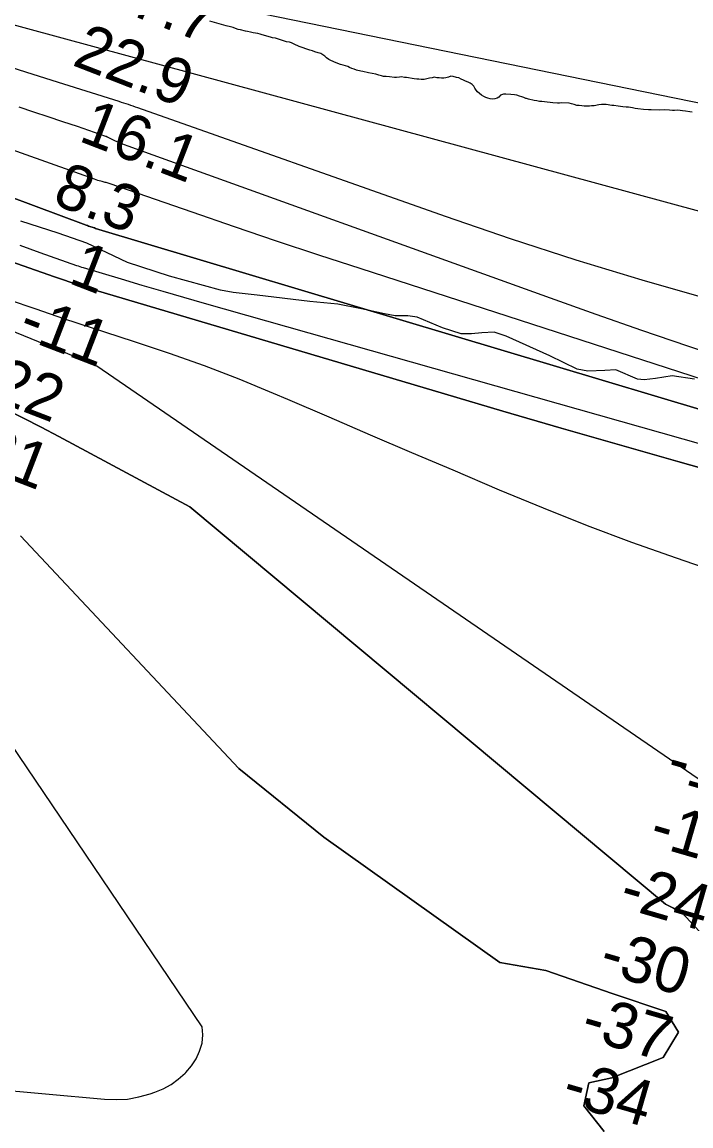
# Model space of a CAD drawing. Extents: x 3263578 to 3301413, y 764927 to 798602.
# Drawn here: x 3283343 to 3284325, y 782995 to 784616 of the extents above; entities that cross this region are included whole.
import ezdxf

# ---------------------------------------------------------------- set-up
doc = ezdxf.new("R2010")
doc.units = 0
for name, color, linetype in [('V-RIVR-EDGE', 7, 'Continuous'), ('V-RIVR-RANG', 7, 'Continuous'), ('V-SITE-VEGE', 7, 'Continuous'), ('V-TOPO-DPTH', 7, 'Continuous'), ('V-TOPO-MAJR', 7, 'Continuous'), ('V-TOPO-MINR', 7, 'Continuous'), ('V-TOPO-WATR', 7, 'Continuous')]:
    doc.layers.add(name, color=color, linetype=linetype)

msp = doc.modelspace()

# ---------------------------------------------------------------- linework, layer by layer
at = {"layer": 'V-RIVR-EDGE'}
msp.add_lwpolyline([(3284330.8, 784091.4), (3284297.8, 784096.3), (3284273.4, 784092.4), (3284256.9, 784090.7), (3284246.9, 784091.6), (3284215.2, 784105.2), (3284198.7, 784104.3), (3284173.9, 784103.1), (3284158.3, 784106.2), (3284117.9, 784125.8), (3284054.1, 784154.7), (3284036.3, 784160.4), (3284018, 784159.6), (3284003.2, 784157.9), (3283987.6, 784157.9), (3283960.2, 784167.1), (3283922.9, 784182.4), (3283909.4, 784184.6), (3283890.7, 784184.6), (3283875.1, 784187.3), (3283841.2, 784194.8), (3283806.4, 784201.8), (3283765.6, 784205.8), (3283687.8, 784214.7), (3283652.6, 784218.7), (3283634.3, 784222.2), (3283559.2, 784242.8), (3283497.5, 784263), (3283437.6, 784291.4), (3283395.5, 784305.8), (3283340.7, 784323.4)], dxfattribs=at)
at = {"layer": 'V-SITE-VEGE'}
for points in [[(3284008, 784518.8), (3284006.2, 784521.9), (3284004.1, 784524.2), (3284000.9, 784526.3), (3283998.1, 784527.8), (3283994.3, 784529.3), (3283991.3, 784530.7), (3283987.9, 784532.2), (3283984.5, 784533.9), (3283980.9, 784534.6), (3283976.1, 784535.8), (3283972.7, 784536.3), (3283969, 784535.1), (3283965.4, 784534.2), (3283962.3, 784533.7), (3283959.1, 784533.4), (3283955.7, 784533.9), (3283952.1, 784534.2), (3283948.2, 784534.9), (3283945.2, 784534.1), (3283941.1, 784533.4), (3283937.1, 784532.3), (3283933.6, 784531.6), (3283929.2, 784531.3), (3283925.8, 784531.8), (3283922.5, 784532.1), (3283918.5, 784532.6), (3283907.7, 784534.5), (3283904.3, 784534.7), (3283900, 784535.3), (3283897, 784535.1), (3283893, 784534.6), (3283889.9, 784534.7), (3283882.3, 784535.3), (3283877.6, 784535.8), (3283873.8, 784535.9), (3283870.8, 784536.8), (3283867, 784538.1), (3283862.6, 784539.2), (3283851.8, 784541.5), (3283843.5, 784543.5), (3283840.3, 784544), (3283833.9, 784545.4), (3283830.7, 784546.7), (3283827.1, 784547.8), (3283823.9, 784549.1), (3283821.1, 784550.6), (3283817.9, 784551.6), (3283814.5, 784552.5), (3283810.5, 784553.4), (3283803.9, 784555.8), (3283796.3, 784559.2), (3283793.3, 784560.7), (3283790, 784563.4), (3283787.4, 784565.7), (3283784.6, 784567.8), (3283781.7, 784569.7), (3283777.6, 784570.8), (3283772.8, 784572.3), (3283769.4, 784573.6), (3283765.6, 784574.5), (3283749.8, 784579.8), (3283742.3, 784583.6), (3283738.7, 784585.3), (3283735.5, 784586.2), (3283731.2, 784586.9), (3283719.6, 784590.6), (3283715, 784592), (3283710.6, 784592.7), (3283707.4, 784593.6), (3283695.4, 784597.1), (3283692.4, 784598.2), (3283688.8, 784599.3), (3283682.1, 784600.2), (3283678.3, 784600.9), (3283673.7, 784602.1), (3283670.7, 784602.6), (3283663.5, 784604.3), (3283660.3, 784605.2), (3283656.3, 784606.5), (3283652.9, 784607.8), (3283648.7, 784609), (3283642.7, 784610.3), (3283635.6, 784612.3), (3283632, 784613.2), (3283628.6, 784614.5), (3283618.6, 784617)], [(3284327.3, 784483.8), (3284323.6, 784484.1), (3284317.2, 784485), (3284313, 784485.6), (3284309.4, 784485.8), (3284305.3, 784486.3), (3284301.3, 784486), (3284298.3, 784486.1), (3284294.1, 784486.6), (3284286.2, 784486.8), (3284278.5, 784486.6), (3284266.8, 784486.9), (3284262.8, 784486.8), (3284255.5, 784487.4), (3284247.5, 784488.6), (3284243.5, 784489.1), (3284239.3, 784490), (3284233.6, 784490.8), (3284230, 784490.9), (3284225.4, 784491.4), (3284221.7, 784491.7), (3284218.3, 784492.4), (3284212.1, 784493.3), (3284209.1, 784493.6), (3284200.6, 784495), (3284194, 784494.8), (3284190.3, 784494.5), (3284183.4, 784493), (3284179.4, 784492.7), (3284176.4, 784492.2), (3284168.7, 784492.4), (3284164.9, 784492.7), (3284161.1, 784493.2), (3284157.8, 784493.5), (3284153.6, 784494.6), (3284150, 784495.9), (3284146.4, 784496.8), (3284135.5, 784497.1), (3284132.3, 784496.9), (3284129.3, 784496.6), (3284122.6, 784497.2), (3284110.2, 784498.9), (3284106.1, 784499), (3284102.7, 784499.3), (3284099.1, 784500.2), (3284095.1, 784500.7), (3284086.8, 784502.7), (3284083.6, 784503.4), (3284082.8, 784503.6), (3284079.8, 784505.1), (3284076.8, 784506.2), (3284073.6, 784507.3), (3284069.4, 784508.4), (3284066.2, 784509.1), (3284060.8, 784509.6), (3284053.3, 784510.2), (3284049.9, 784509.9), (3284045.8, 784508.6), (3284043.1, 784505.8), (3284040.5, 784504.3), (3284037.2, 784503.2), (3284033.6, 784502.9), (3284030.2, 784503.3), (3284027, 784504), (3284023.8, 784505.1), (3284021, 784506.4), (3284017.8, 784508.5), (3284014.6, 784510.8), (3284011.9, 784513.5), (3284009.9, 784516), (3284008, 784518.8)]]:
    msp.add_lwpolyline(points, dxfattribs=at)
at = {"layer": 'V-TOPO-DPTH'}
for p, q in [((3283359.8, 784483.7), (3283338.4, 784490.7)), ((3283402.6, 784469.5), (3283381.2, 784476.7)), ((3283465.7, 784448), (3283423.9, 784462.3)), ((3283493.3, 784435.4), (3283488.1, 784437.5)), ((3284119.2, 784210.4), (3283498.5, 784433.5)), ((3284186.2, 784186.6), (3284119.2, 784210.4)), ((3284253.3, 784163.1), (3284186.2, 784186.6)), ((3284320.6, 784140.2), (3284253.3, 784163.1)), ((3284388, 784117.7), (3284320.6, 784140.2))]:
    msp.add_line(p, q, dxfattribs=at)
for points in [[(3282670.2, 784603.3), (3283436.9, 784317.6), (3283438.6, 784317), (3283440.4, 784316.4), (3283442.1, 784315.8), (3283443.8, 784315.2), (3283445.5, 784314.6), (3283447.3, 784314.1), (3283449, 784313.5), (3283450.7, 784313), (3284497.7, 783999.7), (3285379.3, 783713.2)], [(3282670.2, 784603.3), (3283436.9, 784317.6), (3283438.6, 784317), (3283440.4, 784316.4), (3283442.1, 784315.8), (3283443.8, 784315.2), (3283445.5, 784314.6), (3283447.3, 784314.1), (3283449, 784313.5), (3283450.7, 784313), (3284497.7, 783999.7), (3285379.3, 783713.2)], [(3282737, 784470.8), (3283390.2, 784241.8), (3283405.1, 784236.7), (3283420.1, 784231.7), (3283435.1, 784227), (3283450.1, 784222.4), (3283963.3, 784069.9), (3284048.9, 784044.7), (3284134.5, 784019.7), (3284220.3, 783995), (3284306.2, 783970.6), (3284458.7, 783927.5)], [(3284458.7, 783927.5), (3284306.2, 783970.6), (3284220.3, 783995), (3284134.5, 784019.7), (3284048.9, 784044.7), (3283963.3, 784069.9), (3283450.1, 784222.4), (3283435.1, 784227), (3283420.1, 784231.7), (3283405.1, 784236.7), (3283390.2, 784241.8), (3282737, 784470.8)], [(3286412.8, 782398.4), (3286303.2, 782411.6), (3286294.1, 782412.8), (3286285.1, 782414.2), (3286276.2, 782416), (3286267.3, 782418), (3286073.2, 782464.3), (3286047.4, 782471.7), (3286022.3, 782480.6), (3285998, 782491.7), (3285974.3, 782504.4), (3285958.5, 782513.8), (3285416.9, 782856), (3285405.1, 782859.1), (3285393.3, 782862.6), (3285381.7, 782866.4), (3284370.2, 783479.7), (3284356.3, 783488.6), (3284343.7, 783499.3), (3283452.7, 784110.8), (3283420.5, 784124.2), (3283388.3, 784137.5), (3283356.1, 784150.8), (3283323.9, 784164.1)], [(3286412.8, 782398.4), (3286303.2, 782411.6), (3286294.1, 782412.8), (3286285.1, 782414.2), (3286276.2, 782416), (3286267.3, 782418), (3286073.2, 782464.3), (3286047.4, 782471.7), (3286022.3, 782480.6), (3285998, 782491.7), (3285974.3, 782504.4), (3285958.5, 782513.8), (3285416.9, 782856), (3285405.1, 782859.1), (3285393.3, 782862.6), (3285381.7, 782866.4), (3284370.2, 783479.7), (3284356.3, 783488.6), (3284343.7, 783499.3), (3283452.7, 784110.8), (3283420.5, 784124.2), (3283388.3, 784137.5), (3283356.1, 784150.8), (3283323.9, 784164.1)], [(3283318.6, 784047.5), (3283344.8, 784034.4), (3283370.8, 784021), (3283396.7, 784007.3), (3283589.1, 783904.2), (3284287.8, 783320.8), (3284293.7, 783317.7), (3284299.6, 783314.6), (3284305.5, 783311.6), (3284311.5, 783308.7), (3285283.6, 782265.6)], [(3283318.6, 784047.5), (3283344.8, 784034.4), (3283370.8, 784021), (3283396.7, 784007.3), (3283589.1, 783904.2), (3284287.8, 783320.8), (3284293.7, 783317.7), (3284299.6, 783314.6), (3284305.5, 783311.6), (3284311.5, 783308.7), (3285283.6, 782265.6)], [(3284197.8, 782986.8), (3284167.9, 783024.4), (3284175.5, 783058.1), (3284209.3, 783065.5), (3284284.4, 783095.4), (3284307, 783132.8), (3284288.3, 783162.9), (3284209.6, 783189.4), (3284112.1, 783223.4), (3284044.6, 783234.8), (3283786.1, 783419.3), (3283660.9, 783519.7), (3283340.5, 783861.4)], [(3283340.5, 783861.4), (3283660.9, 783519.7), (3283786.1, 783419.3), (3284044.6, 783234.8), (3284112.1, 783223.4), (3284209.6, 783189.4), (3284288.3, 783162.9), (3284307, 783132.8), (3284284.4, 783095.4), (3284209.3, 783065.5), (3284175.5, 783058.1), (3284167.9, 783024.4), (3284197.8, 782986.8)]]:
    msp.add_lwpolyline(points, dxfattribs=at)
at = {"layer": 'V-TOPO-MAJR'}
for points in [[(3280955.5, 789209.2), (3281961, 788391.5), (3282471.7, 787832.1), (3282972.1, 787293.3), (3283564.2, 786549.4), (3284187.3, 785938.5), (3284963.7, 785173.7), (3285326.4, 784855.4), (3285444, 784768), (3285725.2, 784613.8), (3285781.4, 784557.3), (3285781.2, 784480.5), (3285755.4, 784408.9), (3285719.5, 784373.1), (3285678.4, 784342.5), (3285606.7, 784332.4), (3284526.7, 784458), (3283539, 784660.1), (3282689.6, 784856.8), (3282306.2, 785103.5), (3281841.1, 785457.9)], [(3283290, 783049.9), (3283463.9, 783034.2), (3283480.9, 783033.7), (3283497.7, 783034.6), (3283514.2, 783037.7), (3283530.6, 783042.1), (3283537.5, 783044.4), (3283549.8, 783049.6), (3283561.5, 783055.8), (3283572.2, 783063.6), (3283582.3, 783072.4), (3283583.3, 783073.4), (3283591.4, 783083.1), (3283598.3, 783093.4), (3283603.4, 783104.8), (3283607.3, 783116.7), (3283608.3, 783128.8), (3283607.3, 783140.4), (3283032, 783990.3)]]:
    msp.add_lwpolyline(points, dxfattribs=at)
at = {"layer": 'V-TOPO-MINR'}
for p, q in [((3283348.1, 784542.2), (3283300.1, 784557.3)), ((3283396.1, 784527.1), (3283348.1, 784542.2)), ((3283485.2, 784499.1), (3283396.1, 784527.1)), ((3283359.8, 784483.7), (3283338.4, 784490.7)), ((3283488.7, 784498), (3283485.2, 784499.1)), ((3283492.2, 784496.9), (3283488.7, 784498)), ((3283495.7, 784495.8), (3283492.2, 784496.9)), ((3283499.1, 784494.6), (3283495.7, 784495.8)), ((3283502.6, 784493.4), (3283499.1, 784494.6)), ((3283506, 784492.2), (3283502.6, 784493.4)), ((3283509.5, 784491), (3283506, 784492.2)), ((3283512.9, 784489.8), (3283509.5, 784491)), ((3283381.2, 784476.7), (3283359.8, 784483.7)), ((3283402.6, 784469.5), (3283381.2, 784476.7)), ((3283964.7, 784330.2), (3283512.9, 784489.8)), ((3283423.9, 784462.3), (3283402.6, 784469.5)), ((3283465.7, 784448), (3283423.9, 784462.3)), ((3283466.1, 784447.8), (3283465.7, 784448)), ((3283466.5, 784447.7), (3283466.1, 784447.8)), ((3283466.9, 784447.5), (3283466.5, 784447.7)), ((3283467.3, 784447.3), (3283466.9, 784447.5)), ((3283467.7, 784447.1), (3283467.3, 784447.3)), ((3283468.1, 784446.9), (3283467.7, 784447.1)), ((3283468.5, 784446.7), (3283468.1, 784446.9)), ((3283468.9, 784446.5), (3283468.5, 784446.7)), ((3283478, 784442.1), (3283468.9, 784446.5)), ((3283483.1, 784439.7), (3283478, 784442.1)), ((3283488.1, 784437.5), (3283483.1, 784439.7)), ((3283493.3, 784435.4), (3283488.1, 784437.5)), ((3283498.5, 784433.5), (3283493.3, 784435.4)), ((3284119.2, 784210.4), (3283498.5, 784433.5)), ((3284060.5, 784297.5), (3283964.7, 784330.2)), ((3284156.8, 784266.1), (3284060.5, 784297.5)), ((3284253.7, 784236.9), (3284156.8, 784266.1)), ((3284351, 784209.1), (3284253.7, 784236.9)), ((3284186.2, 784186.6), (3284119.2, 784210.4)), ((3284253.3, 784163.1), (3284186.2, 784186.6)), ((3284320.6, 784140.2), (3284253.3, 784163.1)), ((3284388, 784117.7), (3284320.6, 784140.2))]:
    msp.add_line(p, q, dxfattribs=at)
for points in [[(3280773.6, 787080.7), (3280825.2, 786788.5), (3280989.8, 786138.8), (3281113.7, 785969.3), (3281498.4, 785695.6), (3281772.4, 785433.2), (3281863.9, 785380), (3282654.8, 784795.9), (3284438.9, 784310.8), (3284897.9, 784262.5), (3285627.4, 784239.2), (3285928, 784290), (3286001.1, 784358.4), (3286031.3, 784422.7), (3286040, 784465.6), (3286031.5, 784508.6), (3286001.5, 784534.4), (3285915.8, 784577.5), (3285714.3, 784642.4), (3285422.9, 784814.8), (3284904.7, 785270.9), (3284121.3, 786032.5), (3283569.1, 786587.4), (3283000.1, 787318.4)], [(3284452.6, 784055.5), (3283840.7, 784253.5), (3283778.5, 784273.8), (3283716.5, 784294.4), (3283654.5, 784315.4), (3283592.7, 784336.6), (3283471.9, 784378.4), (3283470.5, 784378.8), (3283469.1, 784379.3), (3283467.6, 784379.7), (3283466.2, 784380.1), (3283464.8, 784380.5), (3283463.3, 784380.9), (3283461.9, 784381.2), (3283460.4, 784381.6), (3283458.5, 784382.1), (3283456.1, 784382.7), (3283453.7, 784383.4), (3283451.3, 784384.2), (3283449, 784385), (3283176.2, 784482.3)], [(3284458.7, 783927.5), (3284306.2, 783970.6), (3284220.3, 783995), (3284134.5, 784019.7), (3284048.9, 784044.7), (3283963.3, 784069.9), (3283450.1, 784222.4), (3283435.1, 784227), (3283420.1, 784231.7), (3283405.1, 784236.7), (3283390.2, 784241.8), (3282737, 784470.8)], [(3285501.8, 783599.1), (3285250.6, 783694.2), (3285124.4, 783740.9), (3284997.7, 783786.3), (3284870.3, 783829.8), (3284742.5, 783872), (3284537.1, 783938.1), (3284511.6, 783946.1), (3284486.1, 783954), (3284460.5, 783961.6), (3284434.8, 783969), (3283610.8, 784202.7), (3283580.2, 784211.5), (3283549.7, 784220.3), (3283519.2, 784229.2), (3283488.7, 784238.2), (3283432.9, 784254.9), (3283430.4, 784255.7), (3283427.9, 784256.5), (3283425.4, 784257.3), (3283422.9, 784258.1), (3283369, 784277.2), (3283339.6, 784287.7)], [(3284430.2, 783785.3), (3284304.2, 783828.6), (3284238.6, 783851.9), (3284173.3, 783876.2), (3284108.6, 783901.9), (3284044.3, 783928.5), (3283975.8, 783957.7), (3283915.1, 783983.6), (3283854.4, 784009.5), (3283793.7, 784035.5), (3283733, 784061.6), (3283712, 784070.6), (3283661.6, 784091.4), (3283610.8, 784111.2), (3283559.4, 784129.4), (3283507.7, 784146.6), (3283485.4, 784153.7), (3283444.6, 784166.8), (3283403.8, 784180.2), (3283363.2, 784194.1), (3283322.7, 784208.2)], [(3286412.8, 782398.4), (3286303.2, 782411.6), (3286294.1, 782412.8), (3286285.1, 782414.2), (3286276.2, 782416), (3286267.3, 782418), (3286073.2, 782464.3), (3286047.4, 782471.7), (3286022.3, 782480.6), (3285998, 782491.7), (3285974.3, 782504.4), (3285958.5, 782513.8), (3285416.9, 782856), (3285405.1, 782859.1), (3285393.3, 782862.6), (3285381.7, 782866.4), (3284370.2, 783479.7), (3284356.3, 783488.6), (3284343.7, 783499.3), (3283452.7, 784110.8), (3283420.5, 784124.2), (3283388.3, 784137.5), (3283356.1, 784150.8), (3283323.9, 784164.1)], [(3285283.6, 782265.6), (3284311.5, 783308.7), (3284305.5, 783311.6), (3284299.6, 783314.6), (3284293.7, 783317.7), (3284287.8, 783320.8), (3283589.1, 783904.2), (3283396.7, 784007.3), (3283370.8, 784021), (3283344.8, 784034.4), (3283318.6, 784047.5)], [(3284197.8, 782986.8), (3284167.9, 783024.4), (3284175.5, 783058.1), (3284209.3, 783065.5), (3284284.4, 783095.4), (3284307, 783132.8), (3284288.3, 783162.9), (3284209.6, 783189.4), (3284112.1, 783223.4), (3284044.6, 783234.8), (3283786.1, 783419.3), (3283660.9, 783519.7), (3283340.5, 783861.4)]]:
    msp.add_lwpolyline(points, dxfattribs=at)
at = {"layer": 'V-TOPO-WATR'}
msp.add_lwpolyline([(3285379.3, 783713.2), (3284497.7, 783999.7), (3283450.7, 784313), (3283449, 784313.5), (3283447.3, 784314.1), (3283445.5, 784314.6), (3283443.8, 784315.2), (3283442.1, 784315.8), (3283440.4, 784316.4), (3283438.6, 784317), (3283436.9, 784317.6), (3282670.2, 784603.3)], dxfattribs=at)

# ---------------------------------------------------------------- texts
at = {"layer": 'V-RIVR-RANG'}
for s, rotation, p in [('27.7', 338.7283, (3283450.8, 784646.3)), ('22.9', 338.7283, (3283414.5, 784553.2)), ('16.1', 338.9253, (3283424, 784441.9)), ('8.3', 338.9253, (3283385.2, 784349.7)), ('1', 338.9253, (3283409, 784233.4)), ('-11', 338.9253, (3283334.1, 784155.1)), ('-22', 338.9253, (3283266.8, 784073.8)), ('-31', 338.9253, (3283245.7, 783974.8)), ('-13', 343.7925, (3284286.4, 783505.5)), ('-17', 343.7925, (3284261.5, 783408.6)), ('-24', 343.7925, (3284217.5, 783317.3)), ('-30', 343.7925, (3284188, 783221.7)), ('-37', 343.7925, (3284160.8, 783125.5)), ('-34', 343.7925, (3284133.1, 783029.4))]:
    msp.add_text(s, height=67, rotation=rotation, dxfattribs=at).set_placement(p)

doc.saveas('drawing.dxf')
